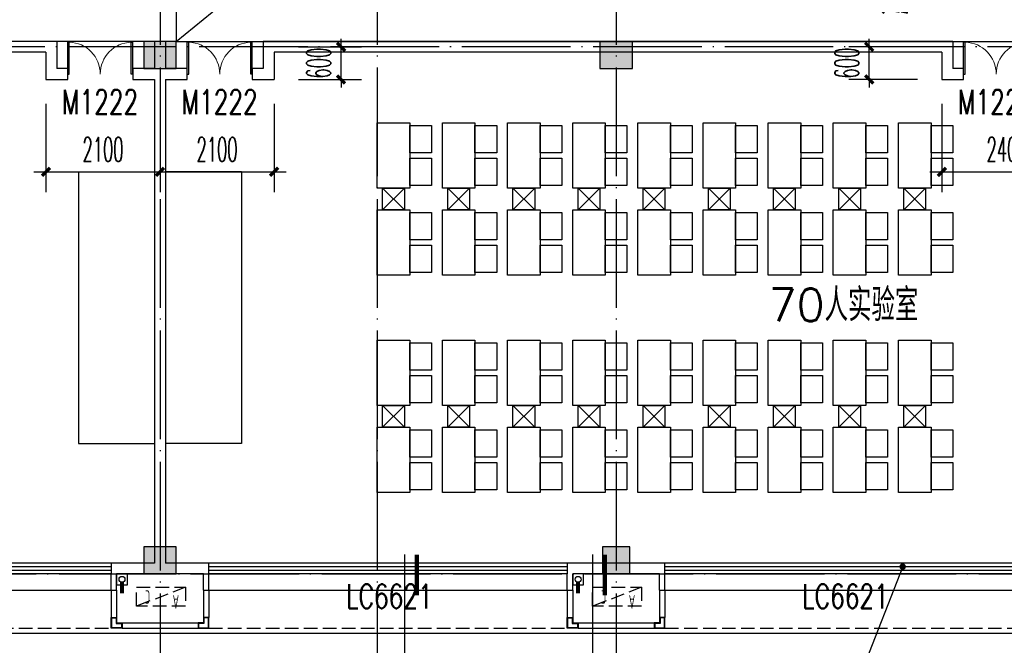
# Model space of a CAD drawing. Extents: x 1779708 to 7299578, y -1121471 to 88434.
# Tile 302 of 656: x 4589583 to 4607716, y -1062157 to -1050643. Entities that reach past the tile are written whole.
import ezdxf

# ---------------------------------------------------------------- set-up
doc = ezdxf.new("R2010")
doc.units = 0
doc.header["$LTSCALE"] = 1000
doc.header["$MEASUREMENT"] = 0
doc.linetypes.add('DASH', pattern=[0.35, 0.25, -0.1])
doc.linetypes.add('DOTE', pattern=[2.42, 2, -0.2, 0.02, -0.2])
doc.layers.get('0').update_dxf_attribs({"linetype": 'CONTINUOUS'})
doc.layers.get('Defpoints').update_dxf_attribs({"linetype": 'CONTINUOUS'})
for name, color, linetype in [('11111111111111111111111111111', 50, 'DASH'), ('a-dims', 7, 'CONTINUOUS'), ('DIM_IDEN', 3, 'CONTINUOUS'), ('DIM_LEAD', 3, 'CONTINUOUS'), ('DIM_SYMB', 3, 'CONTINUOUS'), ('DIM_污水', 3, 'CONTINUOUS'), ('DOTE', 1, 'DOTE'), ('FUR', 9, 'CONTINUOUS'), ('P_PS_DIM', 1, 'CONTINUOUS'), ('PIPE-雨水', 4, 'CONTINUOUS'), ('PUB_DIM', 3, 'CONTINUOUS'), ('SPACE', 7, 'CONTINUOUS'), ('WALL', 255, 'CONTINUOUS'), ('WINDOW', 2, 'CONTINUOUS'), ('WINDOW_TEXT', 7, 'CONTINUOUS'), ('修改', 6, 'CONTINUOUS'), ('墙柱', 2, 'CONTINUOUS'), ('室外构件', 4, 'CONTINUOUS'), ('看线', 3, 'CONTINUOUS'), ('空调机位表示', 70, 'CONTINUOUS')]:
    doc.layers.add(name, color=color, linetype=linetype)
doc.styles.add('_TCH_DIM_T3', font='SIMPLEX.shx', dxfattribs={"width": 0.494118, "bigfont": 'GBCBIG.shx'})
doc.styles.add('_TCH_SPACE', font='SIMPLEX', dxfattribs={"height": 5, "bigfont": 'GBCBIG'})
doc.styles.add('_TCH_WINDOW', font='SIMPLEX', dxfattribs={"height": 3.5, "bigfont": 'GBCBIG'})
doc.styles.get("Standard").update_dxf_attribs({"font": 'GBENOR', "bigfont": 'GBCBIG'})
doc.dimstyles.new('_TCH_ARCH&&150', dxfattribs={"dimtxt": 446.25, "dimasz": 150, "dimexe": 375, "dimexo": 450, "dimgap": 189.375, "dimtad": 1, "dimdec": 0, "dimzin": 0, "dimdsep": 46, "dimtxsty": '_TCH_DIM_T3', "dimblk": 'ARCHTICK', "dimcen": 0.09, "dimdle": 225, "dimclrt": 7, "dimazin": 2, "dimtfac": 1, "dimtdec": 0, "dimtix": 1, "dimtmove": 2, "dimatfit": 3, "dimfxl": 250, "dimtolj": 1, "dimtzin": 0, "dimarcsym": 0})

# ---------------------------------------------------------------- blocks, each defined once
blk = doc.blocks.new('A$C159220C3')
at = {"layer": 'DOTE'}
for p, q in [((26000, 149200), (26000, 7200)), ((30000, 149200), (30000, 7200)), ((34400, 149200), (34400, 7200)), ((86800, 18900), (7200, 18900)), ((7200, 9200), (86800, 9200))]:
    blk.add_line(p, q, dxfattribs=at)
blk = doc.blocks.new('A$C55827B77')
at = {"layer": 'FUR', "color": 9}
for p, q in [((1400, 5950), (0, 5950)), ((1400, 950), (1400, 5950)), ((1400, 950), (0, 950))]:
    blk.add_line(p, q, dxfattribs=at)
for points in [[(4500, 6850), (3900, 6850), (3900, 5650), (4500, 5650)], [(4500, 6300), (4900, 6300), (4900, 6800), (4500, 6800)], [(5700, 6850), (5100, 6850), (5100, 5650), (5700, 5650)], [(5700, 6300), (6100, 6300), (6100, 6800), (5700, 6800)], [(6900, 6850), (6300, 6850), (6300, 5650), (6900, 5650)], [(6900, 6300), (7300, 6300), (7300, 6800), (6900, 6800)], [(8100, 6850), (7500, 6850), (7500, 5650), (8100, 5650)], [(8100, 6300), (8500, 6300), (8500, 6800), (8100, 6800)], [(9300, 6850), (8700, 6850), (8700, 5650), (9300, 5650)], [(9300, 6300), (9700, 6300), (9700, 6800), (9300, 6800)], [(10500, 6850), (9900, 6850), (9900, 5650), (10500, 5650)], [(10500, 6300), (10900, 6300), (10900, 6800), (10500, 6800)], [(11700, 6850), (11100, 6850), (11100, 5650), (11700, 5650)], [(11700, 6300), (12100, 6300), (12100, 6800), (11700, 6800)], [(12900, 6850), (12300, 6850), (12300, 5650), (12900, 5650)], [(12900, 6300), (13300, 6300), (13300, 6800), (12900, 6800)], [(14100, 6850), (13500, 6850), (13500, 5650), (14100, 5650)], [(14100, 6300), (14500, 6300), (14500, 6800), (14100, 6800)], [(4500, 5700), (4900, 5700), (4900, 6200), (4500, 6200)], [(5700, 5700), (6100, 5700), (6100, 6200), (5700, 6200)], [(6900, 5700), (7300, 5700), (7300, 6200), (6900, 6200)], [(8100, 5700), (8500, 5700), (8500, 6200), (8100, 6200)], [(9300, 5700), (9700, 5700), (9700, 6200), (9300, 6200)], [(10500, 5700), (10900, 5700), (10900, 6200), (10500, 6200)], [(11700, 5700), (12100, 5700), (12100, 6200), (11700, 6200)], [(12900, 5700), (13300, 5700), (13300, 6200), (12900, 6200)], [(14100, 5700), (14500, 5700), (14500, 6200), (14100, 6200)], [(4500, 5250), (3900, 5250), (3900, 4050), (4500, 4050)], [(4500, 4700), (4900, 4700), (4900, 5200), (4500, 5200)], [(5700, 5250), (5100, 5250), (5100, 4050), (5700, 4050)], [(5700, 4700), (6100, 4700), (6100, 5200), (5700, 5200)], [(6900, 5250), (6300, 5250), (6300, 4050), (6900, 4050)], [(6900, 4700), (7300, 4700), (7300, 5200), (6900, 5200)], [(8100, 5250), (7500, 5250), (7500, 4050), (8100, 4050)], [(8100, 4700), (8500, 4700), (8500, 5200), (8100, 5200)], [(9300, 5250), (8700, 5250), (8700, 4050), (9300, 4050)], [(9300, 4700), (9700, 4700), (9700, 5200), (9300, 5200)], [(10500, 5250), (9900, 5250), (9900, 4050), (10500, 4050)], [(10500, 4700), (10900, 4700), (10900, 5200), (10500, 5200)], [(11700, 5250), (11100, 5250), (11100, 4050), (11700, 4050)], [(11700, 4700), (12100, 4700), (12100, 5200), (11700, 5200)], [(12900, 5250), (12300, 5250), (12300, 4050), (12900, 4050)], [(12900, 4700), (13300, 4700), (13300, 5200), (12900, 5200)], [(14100, 5250), (13500, 5250), (13500, 4050), (14100, 4050)], [(14100, 4700), (14500, 4700), (14500, 5200), (14100, 5200)], [(4500, 4100), (4900, 4100), (4900, 4600), (4500, 4600)], [(5700, 4100), (6100, 4100), (6100, 4600), (5700, 4600)], [(6900, 4100), (7300, 4100), (7300, 4600), (6900, 4600)], [(8100, 4100), (8500, 4100), (8500, 4600), (8100, 4600)], [(9300, 4100), (9700, 4100), (9700, 4600), (9300, 4600)], [(10500, 4100), (10900, 4100), (10900, 4600), (10500, 4600)], [(11700, 4100), (12100, 4100), (12100, 4600), (11700, 4600)], [(12900, 4100), (13300, 4100), (13300, 4600), (12900, 4600)], [(14100, 4100), (14500, 4100), (14500, 4600), (14100, 4600)], [(4500, 2850), (3900, 2850), (3900, 1650), (4500, 1650)], [(4500, 2300), (4900, 2300), (4900, 2800), (4500, 2800)], [(5700, 2850), (5100, 2850), (5100, 1650), (5700, 1650)], [(5700, 2300), (6100, 2300), (6100, 2800), (5700, 2800)], [(6900, 2850), (6300, 2850), (6300, 1650), (6900, 1650)], [(6900, 2300), (7300, 2300), (7300, 2800), (6900, 2800)], [(8100, 2850), (7500, 2850), (7500, 1650), (8100, 1650)], [(8100, 2300), (8500, 2300), (8500, 2800), (8100, 2800)], [(9300, 2850), (8700, 2850), (8700, 1650), (9300, 1650)], [(9300, 2300), (9700, 2300), (9700, 2800), (9300, 2800)], [(10500, 2850), (9900, 2850), (9900, 1650), (10500, 1650)], [(10500, 2300), (10900, 2300), (10900, 2800), (10500, 2800)], [(11700, 2850), (11100, 2850), (11100, 1650), (11700, 1650)], [(11700, 2300), (12100, 2300), (12100, 2800), (11700, 2800)], [(12900, 2850), (12300, 2850), (12300, 1650), (12900, 1650)], [(12900, 2300), (13300, 2300), (13300, 2800), (12900, 2800)], [(14100, 2850), (13500, 2850), (13500, 1650), (14100, 1650)], [(14100, 2300), (14500, 2300), (14500, 2800), (14100, 2800)], [(4500, 1700), (4900, 1700), (4900, 2200), (4500, 2200)], [(5700, 1700), (6100, 1700), (6100, 2200), (5700, 2200)], [(6900, 1700), (7300, 1700), (7300, 2200), (6900, 2200)], [(8100, 1700), (8500, 1700), (8500, 2200), (8100, 2200)], [(9300, 1700), (9700, 1700), (9700, 2200), (9300, 2200)], [(10500, 1700), (10900, 1700), (10900, 2200), (10500, 2200)], [(11700, 1700), (12100, 1700), (12100, 2200), (11700, 2200)], [(12900, 1700), (13300, 1700), (13300, 2200), (12900, 2200)], [(14100, 1700), (14500, 1700), (14500, 2200), (14100, 2200)], [(4500, 1250), (3900, 1250), (3900, 50), (4500, 50)], [(4500, 700), (4900, 700), (4900, 1200), (4500, 1200)], [(5700, 1250), (5100, 1250), (5100, 50), (5700, 50)], [(5700, 700), (6100, 700), (6100, 1200), (5700, 1200)], [(6900, 1250), (6300, 1250), (6300, 50), (6900, 50)], [(6900, 700), (7300, 700), (7300, 1200), (6900, 1200)], [(8100, 1250), (7500, 1250), (7500, 50), (8100, 50)], [(8100, 700), (8500, 700), (8500, 1200), (8100, 1200)], [(9300, 1250), (8700, 1250), (8700, 50), (9300, 50)], [(9300, 700), (9700, 700), (9700, 1200), (9300, 1200)], [(10500, 1250), (9900, 1250), (9900, 50), (10500, 50)], [(10500, 700), (10900, 700), (10900, 1200), (10500, 1200)], [(11700, 1250), (11100, 1250), (11100, 50), (11700, 50)], [(11700, 700), (12100, 700), (12100, 1200), (11700, 1200)], [(12900, 1250), (12300, 1250), (12300, 50), (12900, 50)], [(12900, 700), (13300, 700), (13300, 1200), (12900, 1200)], [(14100, 1250), (13500, 1250), (13500, 50), (14100, 50)], [(14100, 700), (14500, 700), (14500, 1200), (14100, 1200)], [(4500, 100), (4900, 100), (4900, 600), (4500, 600)], [(5700, 100), (6100, 100), (6100, 600), (5700, 600)], [(6900, 100), (7300, 100), (7300, 600), (6900, 600)], [(8100, 100), (8500, 100), (8500, 600), (8100, 600)], [(9300, 100), (9700, 100), (9700, 600), (9300, 600)], [(10500, 100), (10900, 100), (10900, 600), (10500, 600)], [(11700, 100), (12100, 100), (12100, 600), (11700, 600)], [(12900, 100), (13300, 100), (13300, 600), (12900, 600)], [(14100, 100), (14500, 100), (14500, 600), (14100, 600)]]:
    blk.add_lwpolyline(points, close=True, dxfattribs=at)
for points in [[(4000, 5650), (4000, 5250), (4400, 5250), (4400, 5650), (4000, 5650), (4400, 5250), (4000, 5250), (4400, 5650)], [(5200, 5650), (5200, 5250), (5600, 5250), (5600, 5650), (5200, 5650), (5600, 5250), (5200, 5250), (5600, 5650)], [(6400, 5650), (6400, 5250), (6800, 5250), (6800, 5650), (6400, 5650), (6800, 5250), (6400, 5250), (6800, 5650)], [(7600, 5650), (7600, 5250), (8000, 5250), (8000, 5650), (7600, 5650), (8000, 5250), (7600, 5250), (8000, 5650)], [(8800, 5650), (8800, 5250), (9200, 5250), (9200, 5650), (8800, 5650), (9200, 5250), (8800, 5250), (9200, 5650)], [(10000, 5650), (10000, 5250), (10400, 5250), (10400, 5650), (10000, 5650), (10400, 5250), (10000, 5250), (10400, 5650)], [(11200, 5650), (11200, 5250), (11600, 5250), (11600, 5650), (11200, 5650), (11600, 5250), (11200, 5250), (11600, 5650)], [(12400, 5650), (12400, 5250), (12800, 5250), (12800, 5650), (12400, 5650), (12800, 5250), (12400, 5250), (12800, 5650)], [(13600, 5650), (13600, 5250), (14000, 5250), (14000, 5650), (13600, 5650), (14000, 5250), (13600, 5250), (14000, 5650)], [(4000, 1650), (4000, 1250), (4400, 1250), (4400, 1650), (4000, 1650), (4400, 1250), (4000, 1250), (4400, 1650)], [(5200, 1650), (5200, 1250), (5600, 1250), (5600, 1650), (5200, 1650), (5600, 1250), (5200, 1250), (5600, 1650)], [(6400, 1650), (6400, 1250), (6800, 1250), (6800, 1650), (6400, 1650), (6800, 1250), (6400, 1250), (6800, 1650)], [(7600, 1650), (7600, 1250), (8000, 1250), (8000, 1650), (7600, 1650), (8000, 1250), (7600, 1250), (8000, 1650)], [(8800, 1650), (8800, 1250), (9200, 1250), (9200, 1650), (8800, 1650), (9200, 1250), (8800, 1250), (9200, 1650)], [(10000, 1650), (10000, 1250), (10400, 1250), (10400, 1650), (10000, 1650), (10400, 1250), (10000, 1250), (10400, 1650)], [(11200, 1650), (11200, 1250), (11600, 1250), (11600, 1650), (11200, 1650), (11600, 1250), (11200, 1250), (11600, 1650)], [(12400, 1650), (12400, 1250), (12800, 1250), (12800, 1650), (12400, 1650), (12800, 1250), (12400, 1250), (12800, 1650)], [(13600, 1650), (13600, 1250), (14000, 1250), (14000, 1650), (13600, 1650), (14000, 1250), (13600, 1250), (14000, 1650)]]:
    blk.add_lwpolyline(points, dxfattribs=at)
blk = doc.blocks.new('A$C66903B95')
at = {"layer": '墙柱'}
h = blk.add_hatch(color=256, dxfattribs=at)
h.paths.add_polyline_path([(24950, 51000), (25450, 51000), (25450, 50500), (24950, 50500)])
h.paths.add_polyline_path([(66900, 12800), (67500, 12800), (67500, 13400), (66900, 13400)])
h.paths.add_polyline_path([(16600, 12800), (17100, 12800), (17100, 13300), (16600, 13300)])
h.paths.add_polyline_path([(27130, 15100), (27130, 15400), (26330, 15400), (26330, 15100)])
h.paths.add_polyline_path([(54500, 0), (55000, 0), (55000, 500), (54500, 500)])
h.paths.add_polyline_path([(16600, 51000), (17100, 51000), (17100, 50500), (16600, 50500)])
h.paths.add_polyline_path([(42000, 41700), (42600, 41700), (42600, 41200), (42000, 41200)])
h.paths.add_polyline_path([(58500, 32900), (59100, 32900), (59100, 32400), (58500, 32400)])
h.paths.add_polyline_path([(13000, 44800), (13500, 44800), (13500, 44200), (13000, 44200)])
h.paths.add_polyline_path([(66700, 37100), (67200, 37100), (67200, 36600), (66700, 36600)])
h.paths.add_polyline_path([(20700, 19400), (21200, 19400), (21200, 19900), (20700, 19900)])
h.paths.add_polyline_path([(20700, 26000), (21200, 26000), (21200, 26500), (20700, 26500)])
h.paths.add_polyline_path([(13000, 31800), (13500, 31800), (13500, 32400), (13000, 32400)])
h.paths.add_polyline_path([(20700, 38200), (21200, 38200), (21200, 37700), (20700, 37700)])
h.paths.add_polyline_path([(13000, 51000), (13500, 51000), (13500, 50500), (13000, 50500)])
h.paths.add_polyline_path([(74900, 12800), (75600, 12800), (75600, 13400), (74900, 13400)])
h.paths.add_polyline_path([(54900, 24500), (54400, 24500), (54400, 25000), (54900, 25000)])
h.paths.add_polyline_path([(74900, 41700), (75600, 41700), (75600, 41200), (74900, 41200)])
h.paths.add_polyline_path([(500, 44750), (1000, 44750), (1000, 44250), (500, 44250)])
h.paths.add_polyline_path([(500, 31850), (1000, 31850), (1000, 32350), (500, 32350)])
h.paths.add_polyline_path([(8400, 12800), (8900, 12800), (8900, 13300), (8400, 13300)])
h.paths.add_polyline_path([(66900, 24400), (67500, 24400), (67500, 25000), (66900, 25000)])
h.paths.add_polyline_path([(74900, 25000), (75600, 25000), (75600, 24400), (74900, 24400)])
h.paths.add_polyline_path([(58500, 25000), (59100, 25000), (59100, 24400), (58500, 24400)])
h.paths.add_polyline_path([(66700, 32900), (67200, 32900), (67200, 32400), (66700, 32400)])
h.paths.add_polyline_path([(54400, 32900), (54900, 32900), (54900, 32400), (54400, 32400)])
h.paths.add_polyline_path([(50150, 12800), (50650, 12800), (50650, 13300), (50150, 13300)])
h.paths.add_polyline_path([(46200, 51000), (46700, 51000), (46700, 50500), (46200, 50500)])
h.paths.add_polyline_path([(42500, 38200), (42000, 38200), (42000, 37700), (42500, 37700)])
h.paths.add_polyline_path([(42500, 51000), (42000, 51000), (42000, 50500), (42500, 50500)])
h.paths.add_polyline_path([(24900, 38200), (25400, 38200), (25400, 37700), (24900, 37700)])
h.paths.add_polyline_path([(20700, 31850), (21200, 31850), (21200, 32350), (20700, 32350)])
h.paths.add_polyline_path([(13000, 37600), (13500, 37600), (13500, 38200), (13000, 38200)])
h.paths.add_polyline_path([(16600, 26000), (17100, 26000), (17100, 26500), (16600, 26500)])
h.paths.add_polyline_path([(8200, 26000), (8700, 26000), (8700, 26500), (8200, 26500)])
h.paths.add_polyline_path([(500, 26000), (1000, 26000), (1000, 26500), (500, 26500)])
h.paths.add_polyline_path([(16500, 19300), (17100, 19300), (17100, 19900), (16500, 19900)])
h.paths.add_polyline_path([(8400, 19300), (8900, 19300), (8900, 19900), (8400, 19900)])
h.paths.add_polyline_path([(74900, 38500), (75600, 38500), (75600, 38000), (74900, 38000)])
h.paths.add_polyline_path([(75100, 51000), (75600, 51000), (75600, 50500), (75100, 50500)])
h.paths.add_polyline_path([(66850, 41800), (67550, 41800), (67550, 41200), (66850, 41200)])
h.paths.add_polyline_path([(66850, 51000), (67550, 51000), (67550, 50500), (66850, 50500)])
h.paths.add_polyline_path([(58450, 41800), (59150, 41800), (59150, 41200), (58450, 41200)])
h.paths.add_polyline_path([(58550, 51000), (59050, 51000), (59050, 50500), (58550, 50500)])
h.paths.add_polyline_path([(50150, 38200), (50650, 38200), (50650, 37700), (50150, 37700)])
h.paths.add_polyline_path([(50100, 41700), (50700, 41700), (50700, 41200), (50100, 41200)])
h.paths.add_polyline_path([(50150, 51000), (50650, 51000), (50650, 50500), (50150, 50500)])
h.paths.add_polyline_path([(33100, 38200), (33600, 38200), (33600, 37700), (33100, 37700)])
h.paths.add_polyline_path([(33000, 41700), (33600, 41700), (33600, 41200), (33000, 41200)])
h.paths.add_polyline_path([(24900, 41700), (25500, 41700), (25500, 41200), (24900, 41200)])
h.paths.add_polyline_path([(500, 38200), (1000, 38200), (1000, 37700), (500, 37700)])
h.paths.add_polyline_path([(16500, 41800), (17100, 41800), (17100, 41200), (16500, 41200)])
h.paths.add_polyline_path([(33100, 51000), (33600, 51000), (33600, 50500), (33100, 50500)])
h.paths.add_polyline_path([(500, 51000), (1000, 51000), (1000, 50500), (500, 50500)])
h.paths.add_polyline_path([(74900, 9300), (75600, 9300), (75600, 9800), (74900, 9800)])
h.paths.add_polyline_path([(74900, 0), (75600, 0), (75600, 500), (74900, 500)])
h.paths.add_polyline_path([(66900, 9300), (67500, 9300), (67500, 9800), (66900, 9800)])
h.paths.add_polyline_path([(66950, 0), (67450, 0), (67450, 500), (66950, 500)])
h.paths.add_polyline_path([(58500, 12800), (59100, 12800), (59100, 13400), (58500, 13400)])
h.paths.add_polyline_path([(58500, 9300), (59100, 9300), (59100, 9800), (58500, 9800)])
h.paths.add_polyline_path([(58550, 0), (59050, 0), (59050, 500), (58550, 500)])
h.paths.add_polyline_path([(50100, 9300), (50700, 9300), (50700, 9800), (50100, 9800)])
h.paths.add_polyline_path([(50150, 0), (50650, 0), (50650, 500), (50150, 500)])
h.paths.add_polyline_path([(42000, 12800), (42500, 12800), (42500, 13300), (42000, 13300)])
h.paths.add_polyline_path([(42000, 9300), (42600, 9300), (42600, 9800), (42000, 9800)])
h.paths.add_polyline_path([(33100, 12800), (33600, 12800), (33600, 13300), (33100, 13300)])
h.paths.add_polyline_path([(25060, 12800), (25660, 12800), (25660, 13200), (25060, 13200)])
h.paths.add_polyline_path([(33000, 9300), (33600, 9300), (33600, 9800), (33000, 9800)])
h.paths.add_polyline_path([(24900, 9300), (25500, 9300), (25500, 9800), (24900, 9800)])
h.paths.add_polyline_path([(0, 12500), (700, 12500), (700, 13000), (0, 13000)])
h.paths.add_polyline_path([(0, 9300), (700, 9300), (700, 9800), (0, 9800)])
h.paths.add_polyline_path([(8100, 9300), (8700, 9300), (8700, 9800), (8100, 9800)])
h.paths.add_polyline_path([(16500, 9300), (17100, 9300), (17100, 9800), (16500, 9800)])
h.paths.add_polyline_path([(42000, 0), (42500, 0), (42500, 500), (42000, 500)])
h.paths.add_polyline_path([(33100, 0), (33600, 0), (33600, 500), (33100, 500)])
h.paths.add_polyline_path([(24950, 0), (25450, 0), (25450, 500), (24950, 500)])
h.paths.add_polyline_path([(16500, 0), (17100, 0), (17100, 500), (16500, 500)])
h.paths.add_polyline_path([(8100, 0), (8700, 0), (8700, 500), (8100, 500)])
h.paths.add_polyline_path([(0, 0), (500, 0), (500, 500), (0, 500)])
h.paths.add_polyline_path([(24950, 87000), (25450, 87000), (25450, 87500), (24950, 87500)])
h.paths.add_polyline_path([(66900, 125200), (67500, 125200), (67500, 124600), (66900, 124600)])
h.paths.add_polyline_path([(16600, 125200), (17100, 125200), (17100, 124700), (16600, 124700)])
h.paths.add_polyline_path([(27130, 122900), (27130, 122600), (26330, 122600), (26330, 122900)])
h.paths.add_polyline_path([(54500, 138000), (55000, 138000), (55000, 137500), (54500, 137500)])
h.paths.add_polyline_path([(16600, 87000), (17100, 87000), (17100, 87500), (16600, 87500)])
h.paths.add_polyline_path([(42000, 96300), (42600, 96300), (42600, 96800), (42000, 96800)])
h.paths.add_polyline_path([(58500, 105100), (59100, 105100), (59100, 105600), (58500, 105600)])
h.paths.add_polyline_path([(13000, 93200), (13500, 93200), (13500, 93800), (13000, 93800)])
h.paths.add_polyline_path([(66700, 100900), (67200, 100900), (67200, 101400), (66700, 101400)])
h.paths.add_polyline_path([(20700, 118600), (21200, 118600), (21200, 118100), (20700, 118100)])
h.paths.add_polyline_path([(20700, 112000), (21200, 112000), (21200, 111500), (20700, 111500)])
h.paths.add_polyline_path([(13000, 106200), (13500, 106200), (13500, 105600), (13000, 105600)])
h.paths.add_polyline_path([(20700, 99800), (21200, 99800), (21200, 100300), (20700, 100300)])
h.paths.add_polyline_path([(13000, 87000), (13500, 87000), (13500, 87500), (13000, 87500)])
h.paths.add_polyline_path([(74900, 125200), (75600, 125200), (75600, 124600), (74900, 124600)])
h.paths.add_polyline_path([(54900, 113500), (54400, 113500), (54400, 113000), (54900, 113000)])
h.paths.add_polyline_path([(74900, 96300), (75600, 96300), (75600, 96800), (74900, 96800)])
h.paths.add_polyline_path([(500, 93250), (1000, 93250), (1000, 93750), (500, 93750)])
h.paths.add_polyline_path([(500, 106150), (1000, 106150), (1000, 105650), (500, 105650)])
h.paths.add_polyline_path([(8400, 125200), (8900, 125200), (8900, 124700), (8400, 124700)])
h.paths.add_polyline_path([(66900, 113600), (67500, 113600), (67500, 113000), (66900, 113000)])
h.paths.add_polyline_path([(74900, 113000), (75600, 113000), (75600, 113600), (74900, 113600)])
h.paths.add_polyline_path([(58500, 113000), (59100, 113000), (59100, 113600), (58500, 113600)])
h.paths.add_polyline_path([(66700, 105100), (67200, 105100), (67200, 105600), (66700, 105600)])
h.paths.add_polyline_path([(54400, 105100), (54900, 105100), (54900, 105600), (54400, 105600)])
h.paths.add_polyline_path([(50150, 125200), (50650, 125200), (50650, 124700), (50150, 124700)])
h.paths.add_polyline_path([(46200, 87000), (46700, 87000), (46700, 87500), (46200, 87500)])
h.paths.add_polyline_path([(42500, 99800), (42000, 99800), (42000, 100300), (42500, 100300)])
h.paths.add_polyline_path([(42500, 87000), (42000, 87000), (42000, 87500), (42500, 87500)])
h.paths.add_polyline_path([(24900, 99800), (25400, 99800), (25400, 100300), (24900, 100300)])
h.paths.add_polyline_path([(20700, 106150), (21200, 106150), (21200, 105650), (20700, 105650)])
h.paths.add_polyline_path([(13000, 100400), (13500, 100400), (13500, 99800), (13000, 99800)])
h.paths.add_polyline_path([(16600, 112000), (17100, 112000), (17100, 111500), (16600, 111500)])
h.paths.add_polyline_path([(8200, 112000), (8700, 112000), (8700, 111500), (8200, 111500)])
h.paths.add_polyline_path([(500, 112000), (1000, 112000), (1000, 111500), (500, 111500)])
h.paths.add_polyline_path([(16500, 118700), (17100, 118700), (17100, 118100), (16500, 118100)])
h.paths.add_polyline_path([(8400, 118700), (8900, 118700), (8900, 118100), (8400, 118100)])
h.paths.add_polyline_path([(74900, 99500), (75600, 99500), (75600, 100000), (74900, 100000)])
h.paths.add_polyline_path([(75100, 87000), (75600, 87000), (75600, 87500), (75100, 87500)])
h.paths.add_polyline_path([(66850, 96200), (67550, 96200), (67550, 96800), (66850, 96800)])
h.paths.add_polyline_path([(66850, 87000), (67550, 87000), (67550, 87500), (66850, 87500)])
h.paths.add_polyline_path([(58450, 96200), (59150, 96200), (59150, 96800), (58450, 96800)])
h.paths.add_polyline_path([(58550, 87000), (59050, 87000), (59050, 87500), (58550, 87500)])
h.paths.add_polyline_path([(50150, 99800), (50650, 99800), (50650, 100300), (50150, 100300)])
h.paths.add_polyline_path([(50100, 96300), (50700, 96300), (50700, 96800), (50100, 96800)])
h.paths.add_polyline_path([(50150, 87000), (50650, 87000), (50650, 87500), (50150, 87500)])
h.paths.add_polyline_path([(33100, 99800), (33600, 99800), (33600, 100300), (33100, 100300)])
h.paths.add_polyline_path([(33000, 96300), (33600, 96300), (33600, 96800), (33000, 96800)])
h.paths.add_polyline_path([(24900, 96300), (25500, 96300), (25500, 96800), (24900, 96800)])
h.paths.add_polyline_path([(500, 99800), (1000, 99800), (1000, 100300), (500, 100300)])
h.paths.add_polyline_path([(16500, 96200), (17100, 96200), (17100, 96800), (16500, 96800)])
h.paths.add_polyline_path([(33100, 87000), (33600, 87000), (33600, 87500), (33100, 87500)])
h.paths.add_polyline_path([(500, 87000), (1000, 87000), (1000, 87500), (500, 87500)])
h.paths.add_polyline_path([(74900, 128700), (75600, 128700), (75600, 128200), (74900, 128200)])
h.paths.add_polyline_path([(74900, 138000), (75600, 138000), (75600, 137500), (74900, 137500)])
h.paths.add_polyline_path([(66900, 128700), (67500, 128700), (67500, 128200), (66900, 128200)])
h.paths.add_polyline_path([(66950, 138000), (67450, 138000), (67450, 137500), (66950, 137500)])
h.paths.add_polyline_path([(58500, 125200), (59100, 125200), (59100, 124600), (58500, 124600)])
h.paths.add_polyline_path([(58500, 128700), (59100, 128700), (59100, 128200), (58500, 128200)])
h.paths.add_polyline_path([(58550, 138000), (59050, 138000), (59050, 137500), (58550, 137500)])
h.paths.add_polyline_path([(50100, 128700), (50700, 128700), (50700, 128200), (50100, 128200)])
h.paths.add_polyline_path([(50150, 138000), (50650, 138000), (50650, 137500), (50150, 137500)])
h.paths.add_polyline_path([(42000, 125200), (42500, 125200), (42500, 124700), (42000, 124700)])
h.paths.add_polyline_path([(42000, 128700), (42600, 128700), (42600, 128200), (42000, 128200)])
h.paths.add_polyline_path([(33100, 125200), (33600, 125200), (33600, 124700), (33100, 124700)])
h.paths.add_polyline_path([(25060, 125200), (25660, 125200), (25660, 124800), (25060, 124800)])
h.paths.add_polyline_path([(33000, 128700), (33600, 128700), (33600, 128200), (33000, 128200)])
h.paths.add_polyline_path([(24900, 128700), (25500, 128700), (25500, 128200), (24900, 128200)])
h.paths.add_polyline_path([(0, 125500), (700, 125500), (700, 125000), (0, 125000)])
h.paths.add_polyline_path([(0, 128700), (700, 128700), (700, 128200), (0, 128200)])
h.paths.add_polyline_path([(8100, 128700), (8700, 128700), (8700, 128200), (8100, 128200)])
h.paths.add_polyline_path([(16500, 128700), (17100, 128700), (17100, 128200), (16500, 128200)])
h.paths.add_polyline_path([(42000, 138000), (42500, 138000), (42500, 137500), (42000, 137500)])
h.paths.add_polyline_path([(33100, 138000), (33600, 138000), (33600, 137500), (33100, 137500)])
h.paths.add_polyline_path([(24950, 138000), (25450, 138000), (25450, 137500), (24950, 137500)])
h.paths.add_polyline_path([(16500, 138000), (17100, 138000), (17100, 137500), (16500, 137500)])
h.paths.add_polyline_path([(8100, 138000), (8700, 138000), (8700, 137500), (8100, 137500)])
h.paths.add_polyline_path([(0, 138000), (500, 138000), (500, 137500), (0, 137500)])
for points in [[(16500, 9300), (17100, 9300), (17100, 9800), (16500, 9800)], [(24900, 9300), (25500, 9300), (25500, 9800), (24900, 9800)], [(16500, 0), (17100, 0), (17100, 500), (16500, 500)], [(24950, 0), (25450, 0), (25450, 500), (24950, 500)]]:
    blk.add_lwpolyline(points, close=True, dxfattribs=at)
blk = doc.blocks.new('A$C46E9187A')
at = {"layer": '空调机位表示', "linetype": 'DASH'}
blk.add_lwpolyline([(0, 0), (0, 350), (900, 350), (900, 0)], close=True, dxfattribs=at)
blk.add_lwpolyline([(0, 0), (900, 350)], dxfattribs=at)
at = {"layer": '空调机位表示', "width": 0.6}
for s, p in [('A', (118, 145)), ('C', (651, 55))]:
    blk.add_text(s, height=250, dxfattribs=at).set_placement(p)
blk = doc.blocks.new('a1')
at = {"layer": '11111111111111111111111111111'}
for p, q in [((59122, 49136), (59122, 48936)), ((59322, 49136), (59122, 49136)), ((59322, 48936), (59322, 49136)), ((59122, 48936), (59322, 48936))]:
    blk.add_line(p, q, dxfattribs=at)
blk = doc.blocks.new('$WINLIB2D$00000001')
at = {"color": 0}
for points in [[(-0.5, 0.5), (-0.5, -0.5)], [(-0.5, 0.5), (0.5, 0.5)], [(0.5, -0.5), (0.5, 0.5)], [(0.5, 0.1667), (-0.5, 0.1667)], [(0.5, -0.1667), (-0.5, -0.1667)], [(-0.5, -0.5), (0.5, -0.5)]]:
    blk.add_lwpolyline(points, dxfattribs=at)
blk = doc.blocks.new('$DorLib2D$00000002')
for p, q in [((-0.5, 0), (-0.5, 0.4875)), ((-0.475, 0.4875), (-0.5, 0.4875)), ((-0.475, 0), (-0.475, 0.4875)), ((0.475, 0), (0.475, 0.4875)), ((0.475, 0.4875), (0.5, 0.4875)), ((0.5, 0), (0.5, 0.4875)), ((-0.5, 0), (-0.475, 0)), ((0.5, 0), (0.475, 0))]:
    blk.add_line(p, q)
at = {"lineweight": 13}
for centre, start, end in [((-0.4875, 0), 0, 88.53072), ((0.4875, 0), 91.46928, 180)]:
    blk.add_arc(centre, 0.4875, start, end, dxfattribs=at)
blk = doc.blocks.new('_ArchTick')
at = {"color": 0, "linetype": 'ByBlock', "const_width": 0.4}
blk.add_lwpolyline([(-0.5, -0.5), (0.5, 0.5)], dxfattribs=at)
blk = doc.blocks.new('*D6578')
at = {"layer": 'Defpoints', "color": 0, "transparency": 16777216}
for p in [(4594267, -1051143), (4595501, -1051143), (4594267, -1051743)]:
    blk.add_point(p, dxfattribs=at)
at = {"layer": 'PUB_DIM', "color": 0, "lineweight": -2, "transparency": 16777216}
for p, q in [((4594717, -1051143), (4595876, -1051143)), ((4595501, -1051143), (4595501, -1050993)), ((4595501, -1051743), (4595501, -1051143)), ((4594717, -1051743), (4595876, -1051743)), ((4595501, -1051743), (4595501, -1051893))]:
    blk.add_line(p, q, dxfattribs=at)
at = {"layer": 'PUB_DIM', "color": 0, "lineweight": -2, "transparency": 16777216, "xscale": 150, "yscale": 150, "zscale": 150}
for p, rotation in [((4595501, -1051143), 270), ((4595501, -1051743), 90)]:
    blk.add_blockref('_ArchTick', p, dxfattribs=dict(at, rotation=rotation))
at = {"layer": 'PUB_DIM', "color": 7, "transparency": 16777216, "insert": (4595089, -1051443), "char_height": 446.2, "attachment_point": 5, "rotation": 90, "style": '_TCH_DIM_T3'}
blk.add_mtext('\\A1;600', dxfattribs=at)
blk = doc.blocks.new('*D6579')
at = {"layer": 'Defpoints', "color": 0, "transparency": 16777216}
for p in [(4592167, -1051743), (4594267, -1051743), (4594267, -1053443)]:
    blk.add_point(p, dxfattribs=at)
at = {"layer": 'PUB_DIM', "color": 0, "lineweight": -2, "transparency": 16777216}
for p, q in [((4592167, -1052193), (4592167, -1053818)), ((4594267, -1052193), (4594267, -1053818)), ((4591942, -1053443), (4594492, -1053443))]:
    blk.add_line(p, q, dxfattribs=at)
at = {"layer": 'PUB_DIM', "color": 0, "lineweight": -2, "transparency": 16777216, "xscale": 150, "yscale": 150, "zscale": 150, "rotation": 180}
blk.add_blockref('_ArchTick', (4592167, -1053443), dxfattribs=at)
at = {"layer": 'PUB_DIM', "color": 0, "lineweight": -2, "transparency": 16777216, "xscale": 150, "yscale": 150, "zscale": 150}
blk.add_blockref('_ArchTick', (4594267, -1053443), dxfattribs=at)
at = {"layer": 'PUB_DIM', "color": 7, "transparency": 16777216, "insert": (4593217, -1053031), "char_height": 446.2, "attachment_point": 5, "style": '_TCH_DIM_T3'}
blk.add_mtext('\\A1;2100', dxfattribs=at)
blk = doc.blocks.new('*D6580')
at = {"layer": 'Defpoints', "color": 0, "transparency": 16777216}
for p in [(4590067, -1051743), (4592167, -1051743), (4592167, -1053443)]:
    blk.add_point(p, dxfattribs=at)
at = {"layer": 'PUB_DIM', "color": 0, "lineweight": -2, "transparency": 16777216}
for p, q in [((4590067, -1052193), (4590067, -1053818)), ((4592167, -1052193), (4592167, -1053818)), ((4589842, -1053443), (4592392, -1053443))]:
    blk.add_line(p, q, dxfattribs=at)
at = {"layer": 'PUB_DIM', "color": 0, "lineweight": -2, "transparency": 16777216, "xscale": 150, "yscale": 150, "zscale": 150, "rotation": 180}
blk.add_blockref('_ArchTick', (4590067, -1053443), dxfattribs=at)
at = {"layer": 'PUB_DIM', "color": 0, "lineweight": -2, "transparency": 16777216, "xscale": 150, "yscale": 150, "zscale": 150}
blk.add_blockref('_ArchTick', (4592167, -1053443), dxfattribs=at)
at = {"layer": 'PUB_DIM', "color": 7, "transparency": 16777216, "insert": (4591117, -1053031), "char_height": 446.2, "attachment_point": 5, "style": '_TCH_DIM_T3'}
blk.add_mtext('\\A1;2100', dxfattribs=at)
blk = doc.blocks.new('*D6581')
at = {"layer": 'Defpoints', "color": 0, "transparency": 16777216}
for p in [(4605228, -1051143), (4606567, -1051143), (4606567, -1051743)]:
    blk.add_point(p, dxfattribs=at)
at = {"layer": 'PUB_DIM', "color": 0, "lineweight": -2, "transparency": 16777216}
for p, q in [((4606117, -1051143), (4604853, -1051143)), ((4605228, -1051143), (4605228, -1050993)), ((4605228, -1051743), (4605228, -1051143)), ((4606117, -1051743), (4604853, -1051743)), ((4605228, -1051743), (4605228, -1051893))]:
    blk.add_line(p, q, dxfattribs=at)
at = {"layer": 'PUB_DIM', "color": 0, "lineweight": -2, "transparency": 16777216, "xscale": 150, "yscale": 150, "zscale": 150}
for p, rotation in [((4605228, -1051143), 270), ((4605228, -1051743), 90)]:
    blk.add_blockref('_ArchTick', p, dxfattribs=dict(at, rotation=rotation))
at = {"layer": 'PUB_DIM', "color": 7, "transparency": 16777216, "insert": (4604815, -1051443), "char_height": 446.2, "attachment_point": 5, "rotation": 90, "style": '_TCH_DIM_T3'}
blk.add_mtext('\\A1;600', dxfattribs=at)
blk = doc.blocks.new('*D6582')
at = {"layer": 'Defpoints', "color": 0, "transparency": 16777216}
for p in [(4606567, -1051743), (4608967, -1051743), (4608967, -1053443)]:
    blk.add_point(p, dxfattribs=at)
at = {"layer": 'PUB_DIM', "color": 0, "lineweight": -2, "transparency": 16777216}
for p, q in [((4606567, -1052193), (4606567, -1053818)), ((4608967, -1052193), (4608967, -1053818)), ((4606342, -1053443), (4609192, -1053443))]:
    blk.add_line(p, q, dxfattribs=at)
at = {"layer": 'PUB_DIM', "color": 0, "lineweight": -2, "transparency": 16777216, "xscale": 150, "yscale": 150, "zscale": 150, "rotation": 180}
blk.add_blockref('_ArchTick', (4606567, -1053443), dxfattribs=at)
at = {"layer": 'PUB_DIM', "color": 0, "lineweight": -2, "transparency": 16777216, "xscale": 150, "yscale": 150, "zscale": 150}
blk.add_blockref('_ArchTick', (4608967, -1053443), dxfattribs=at)
at = {"layer": 'PUB_DIM', "color": 7, "transparency": 16777216, "insert": (4607767, -1053031), "char_height": 446.2, "attachment_point": 5, "style": '_TCH_DIM_T3'}
blk.add_mtext('\\A1;2400', dxfattribs=at)

msp = doc.modelspace()

# ---------------------------------------------------------------- linework, layer by layer
at = {"layer": 'DIM_IDEN'}
for p, q in [((4596672, -1060488.1), (4596672, -1071298)), ((4600134.5, -1060488.1), (4600134.5, -1071298))]:
    msp.add_line(p, q, dxfattribs=at)
at = {"layer": 'DIM_IDEN', "const_width": 75}
for points in [[(4596897, -1060488.1), (4596897, -1061238.1)], [(4600359.5, -1060488.1), (4600359.5, -1061238.1)]]:
    msp.add_lwpolyline(points, dxfattribs=at)
at = {"layer": 'DIM_LEAD'}
msp.add_line((4605844.3, -1060710), (4604835.4, -1063297.2), dxfattribs=at)
at = {"layer": 'DIM_LEAD', "const_width": 60}
msp.add_lwpolyline([(4605855.2, -1060682, 1), (4605833.4, -1060737.9, 1)], format="xyb", close=True, dxfattribs=at)
at = {"layer": 'DIM_SYMB'}
msp.add_lwpolyline([(4605211.8, -1050628.6, 0, 0, 0), (4605211.8, -1048543.7, 0, 120, 0), (4605211.8, -1048993.7, 0, 0, 0)], format="xyseb", dxfattribs=at)
at = {"layer": 'DIM_污水', "color": 7}
for centre in [(4591467.1, -1060943.3), (4599867.1, -1060943.3)]:
    msp.add_circle(centre, 55, dxfattribs=at)
at = {"layer": 'PIPE-雨水', "const_width": 75}
for points in [[(4591467.1, -1060998.3), (4591467.1, -1061198.3)], [(4599867.1, -1060998.3), (4599867.1, -1061198.3)]]:
    msp.add_lwpolyline(points, dxfattribs=at)
at = {"layer": 'WALL'}
for p, q in [((4590267.1, -1051043.3), (4577667.1, -1051043.3)), ((4590267.1, -1051043.3), (4590267.1, -1051543.3)), ((4592067.1, -1051043.3), (4592067.1, -1051543.3)), ((4592267.1, -1051043.3), (4592067.1, -1051043.3)), ((4592267.1, -1051043.3), (4592267.1, -1051543.3)), ((4594067.1, -1051043.3), (4594067.1, -1051543.3)), ((4606767.1, -1051043.3), (4594067.1, -1051043.3)), ((4606767.1, -1051043.3), (4606767.1, -1051543.3)), ((4590067.1, -1051243.3), (4577867.1, -1051243.3)), ((4590067.1, -1051243.3), (4590067.1, -1051743.3)), ((4594267.1, -1051243.3), (4594267.1, -1051743.3)), ((4606567.1, -1051243.3), (4594267.1, -1051243.3)), ((4606567.1, -1051243.3), (4606567.1, -1051743.3)), ((4590467.1, -1051543.3), (4590267.1, -1051543.3)), ((4590467.1, -1051743.3), (4590467.1, -1051543.3)), ((4592067.1, -1051543.3), (4591667.1, -1051543.3)), ((4591667.1, -1051543.3), (4591667.1, -1051743.3)), ((4592667.1, -1051543.3), (4592267.1, -1051543.3)), ((4592667.1, -1051743.3), (4592667.1, -1051543.3)), ((4594067.1, -1051543.3), (4593867.1, -1051543.3)), ((4593867.1, -1051543.3), (4593867.1, -1051743.3)), ((4606967.1, -1051543.3), (4606767.1, -1051543.3)), ((4606967.1, -1051743.3), (4606967.1, -1051543.3)), ((4590067.1, -1051743.3), (4590467.1, -1051743.3)), ((4591667.1, -1051743.3), (4592067.1, -1051743.3)), ((4592067.1, -1051743.3), (4592067.1, -1060643.3)), ((4592267.1, -1051743.3), (4592667.1, -1051743.3)), ((4592267.1, -1051743.3), (4592267.1, -1060643.3)), ((4593867.1, -1051743.3), (4594267.1, -1051743.3)), ((4606567.1, -1051743.3), (4606967.1, -1051743.3)), ((4591367.1, -1060643.3), (4591267.1, -1060643.3)), ((4591267.1, -1060643.3), (4591267.1, -1060843.3)), ((4592067.1, -1060643.3), (4591367.1, -1060643.3)), ((4592967.1, -1060643.3), (4592267.1, -1060643.3)), ((4593067.1, -1060643.3), (4592967.1, -1060643.3)), ((4593067.1, -1060843.3), (4593067.1, -1060643.3)), ((4599767.1, -1060643.3), (4599667.1, -1060643.3)), ((4599667.1, -1060643.3), (4599667.1, -1060843.3)), ((4601367.1, -1060643.3), (4599767.1, -1060643.3)), ((4601467.1, -1060643.3), (4601367.1, -1060643.3)), ((4601467.1, -1060843.3), (4601467.1, -1060643.3)), ((4591267.1, -1061143.3), (4591267.1, -1060843.3)), ((4592167.1, -1060843.3), (4591367.1, -1060843.3)), ((4591367.1, -1061143.3), (4591367.1, -1060843.3)), ((4592967.1, -1060843.3), (4592167.1, -1060843.3)), ((4592967.1, -1061143.3), (4592967.1, -1060843.3)), ((4593067.1, -1061143.3), (4593067.1, -1060843.3)), ((4599667.1, -1061143.3), (4599667.1, -1060843.3)), ((4599767.1, -1061143.3), (4599767.1, -1060843.3)), ((4601367.1, -1060843.3), (4599767.1, -1060843.3)), ((4601367.1, -1061143.3), (4601367.1, -1060843.3)), ((4601467.1, -1061143.3), (4601467.1, -1060843.3)), ((4591267.1, -1061143.3), (4591367.1, -1061143.3)), ((4592967.1, -1061143.3), (4593067.1, -1061143.3)), ((4599667.1, -1061143.3), (4599767.1, -1061143.3)), ((4601367.1, -1061143.3), (4601467.1, -1061143.3))]:
    msp.add_line(p, q, dxfattribs=at)
at = {"layer": '室外构件'}
for p, q in [((4592467.1, -1048043.3), (4592467.1, -1051043.3)), ((4592467.1, -1051043.3), (4595767.1, -1048343.3)), ((4592467.1, -1051043.3), (4590267.1, -1051043.3)), ((4592467.1, -1051043.3), (4617367.1, -1051043.3))]:
    msp.add_line(p, q, dxfattribs=at)
for points in [[(4591267.1, -1061143.3), (4591267.1, -1061643.3)], [(4591367.1, -1061143.3), (4591367.1, -1061643.3)], [(4592967.1, -1061143.3), (4592967.1, -1061643.3)], [(4593067.1, -1061143.3), (4593067.1, -1061643.3)], [(4599667.1, -1061143.3), (4599667.1, -1061643.3)], [(4599767.1, -1061143.3), (4599767.1, -1061643.3)], [(4601367.1, -1061143.3), (4601367.1, -1061643.3)], [(4601467.1, -1061143.3), (4601467.1, -1061643.3)], [(4591467.1, -1061743.3), (4592867.1, -1061743.3)], [(4591467.1, -1061843.3), (4592867.1, -1061843.3)], [(4599867.1, -1061743.3), (4601267.1, -1061743.3)], [(4599867.1, -1061843.3), (4601267.1, -1061843.3)]]:
    msp.add_lwpolyline(points, dxfattribs=at)
for points in [[(4591367.1, -1061643.3), (4591367.1, -1061743.3), (4591467.1, -1061743.3), (4591467.1, -1061843.3), (4591267.1, -1061843.3), (4591267.1, -1061643.3)], [(4591357.1, -1061653.3), (4591357.1, -1061753.3), (4591457.1, -1061753.3), (4591457.1, -1061833.3), (4591277.1, -1061833.3), (4591277.1, -1061653.3)], [(4592967.1, -1061643.3), (4592967.1, -1061743.3), (4592867.1, -1061743.3), (4592867.1, -1061843.3), (4593067.1, -1061843.3), (4593067.1, -1061643.3)], [(4592977.1, -1061653.3), (4592977.1, -1061753.3), (4592877.1, -1061753.3), (4592877.1, -1061833.3), (4593057.1, -1061833.3), (4593057.1, -1061653.3)], [(4599767.1, -1061643.3), (4599767.1, -1061743.3), (4599867.1, -1061743.3), (4599867.1, -1061843.3), (4599667.1, -1061843.3), (4599667.1, -1061643.3)], [(4599757.1, -1061653.3), (4599757.1, -1061753.3), (4599857.1, -1061753.3), (4599857.1, -1061833.3), (4599677.1, -1061833.3), (4599677.1, -1061653.3)], [(4601367.1, -1061643.3), (4601367.1, -1061743.3), (4601267.1, -1061743.3), (4601267.1, -1061843.3), (4601467.1, -1061843.3), (4601467.1, -1061643.3)], [(4601377.1, -1061653.3), (4601377.1, -1061753.3), (4601277.1, -1061753.3), (4601277.1, -1061833.3), (4601457.1, -1061833.3), (4601457.1, -1061653.3)]]:
    msp.add_lwpolyline(points, close=True, dxfattribs=at)
at = {"layer": '看线', "color": 190}
for p, q in [((4584667.1, -1061143.3), (4591267.1, -1061143.3)), ((4593067.1, -1061143.3), (4599667.1, -1061143.3)), ((4601467.1, -1061143.3), (4608067.1, -1061143.3))]:
    msp.add_line(p, q, dxfattribs=at)
at = {"layer": '看线', "color": 190, "linetype": 'DASH'}
for p, q in [((4584667.1, -1061843.3), (4591267.1, -1061843.3)), ((4593067.1, -1061843.3), (4599667.1, -1061843.3)), ((4601467.1, -1061843.3), (4608067.1, -1061843.3))]:
    msp.add_line(p, q, dxfattribs=at)
at = {"layer": '看线', "color": 190}
msp.add_lwpolyline([(4650967.1, -1008843.3), (4651667.1, -1008843.3), (4651667.1, -1061943.3), (4574667.1, -1061943.3), (4574667.1, -1048043.3), (4574767.1, -1048043.3)], dxfattribs=at)

# ---------------------------------------------------------------- block references
at = {"layer": 'FUR', "color": 9, "rotation": 180}
msp.add_blockref('A$C55827B77', (4592067.1, -1052493.3), dxfattribs=at)
at = {"layer": 'FUR', "color": 9, "xscale": -1, "rotation": 180}
msp.add_blockref('A$C55827B77', (4592267.1, -1052493.3), dxfattribs=at)
at = {"layer": 'P_PS_DIM', "color": 7}
for p in [(4532245.1, -1109978.9), (4540645.1, -1109978.9)]:
    msp.add_blockref('a1', p, dxfattribs=at)
at = {"layer": 'WINDOW'}
ref = msp.add_blockref('$DorLib2D$00000002', (4591067.1, -1051643.3), dxfattribs=dict(at, xscale=1200, yscale=-1200, zscale=1200, rotation=179.9999999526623))
ref.add_attrib('A', 'M1222', (4590362.1, -1052378.9), dxfattribs={"layer": 'WINDOW_TEXT', "height": 446.25, "rotation": 360, "style": '_TCH_WINDOW', "width": 0.705882})
ref = msp.add_blockref('$DorLib2D$00000002', (4593267.1, -1051643.3), dxfattribs=dict(at, xscale=1200, yscale=1200, zscale=1200, rotation=4.733774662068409e-08))
ref.add_attrib('A', 'M1222', (4592562.1, -1052378.9), dxfattribs={"layer": 'WINDOW_TEXT', "height": 446.25, "rotation": 0, "style": '_TCH_WINDOW', "width": 0.705882})
ref = msp.add_blockref('$DorLib2D$00000002', (4607567.1, -1051643.3), dxfattribs=dict(at, xscale=1200, yscale=1200, zscale=1200, rotation=4.733352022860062e-08))
ref.add_attrib('A', 'M1222', (4606862.1, -1052378.9), dxfattribs={"layer": 'WINDOW_TEXT', "height": 446.25, "rotation": 0, "style": '_TCH_WINDOW', "width": 0.705882})
ref = msp.add_blockref('$WINLIB2D$00000001', (4587967.1, -1060743.3), dxfattribs=dict(at, xscale=6600, yscale=-200, zscale=6600, rotation=179.999999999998))
ref.add_attrib('A', 'LC6621', (4587194.6, -1061478.9), dxfattribs={"layer": 'WINDOW_TEXT', "height": 446.25, "rotation": 360, "style": '_TCH_WINDOW', "width": 0.705882})
ref = msp.add_blockref('$WINLIB2D$00000001', (4596367.1, -1060743.3), dxfattribs=dict(at, xscale=6600, yscale=-200, zscale=6600, rotation=180))
ref.add_attrib('A', 'LC6621', (4595594.6, -1061478.9), dxfattribs={"layer": 'WINDOW_TEXT', "height": 446.25, "style": '_TCH_WINDOW', "width": 0.705882})
ref = msp.add_blockref('$WINLIB2D$00000001', (4604767.1, -1060743.3), dxfattribs=dict(at, xscale=6600, yscale=-200, zscale=6600, rotation=180))
ref.add_attrib('A', 'LC6621', (4603994.6, -1061478.9), dxfattribs={"layer": 'WINDOW_TEXT', "height": 446.25, "style": '_TCH_WINDOW', "width": 0.705882})
at = {"layer": '修改'}
for name, p in [('A$C159220C3', (4566167.1, -1070043.3)), ('A$C66903B95', (4575367.1, -1060843.3))]:
    msp.add_blockref(name, p, dxfattribs=at)
at = {"layer": '空调机位表示', "linetype": 'DASH', "rotation": 180}
for p in [(4592634.5, -1061088.2), (4601034.5, -1061088.2)]:
    msp.add_blockref('A$C46E9187A', p, dxfattribs=at)

# ---------------------------------------------------------------- texts
at = {"layer": 'a-dims'}
msp.add_text('建筑找坡', height=525, rotation=270, dxfattribs=at).set_placement((4605456, -1049037.8))
at = {"layer": 'SPACE', "style": '_TCH_SPACE'}
msp.add_text('70人实验室', height=600, dxfattribs=at).set_placement((4603377.1, -1056193.5))

# ---------------------------------------------------------------- dimensions: what is measured, and where the dimension line sits
at = {"layer": 'PUB_DIM'}
for p1, p2, distance, picture, middle in [((4594267.1, -1051743.3), (4594267.1, -1051143.3), -1234, '*D6578', (4595088.6, -1051443.3)), ((4606567.1, -1051743.3), (4606567.1, -1051143.3), 1339.2, '*D6581', (4604815.4, -1051443.3)), ((4590067.1, -1051743.3), (4592167.1, -1051743.3), -1700, '*D6580', (4591117.1, -1053030.8)), ((4592167.1, -1051743.3), (4594267.1, -1051743.3), -1700, '*D6579', (4593217.1, -1053030.8)), ((4606567.1, -1051743.3), (4608967.1, -1051743.3), -1700, '*D6582', (4607767.1, -1053030.8))]:
    dim = msp.add_aligned_dim(p1=p1, p2=p2, distance=distance, dimstyle='_TCH_ARCH&&150', dxfattribs=at)
    dim.commit()
    dim.dimension.update_dxf_attribs({"geometry": picture, "text_midpoint": middle})

doc.saveas('drawing.dxf')
